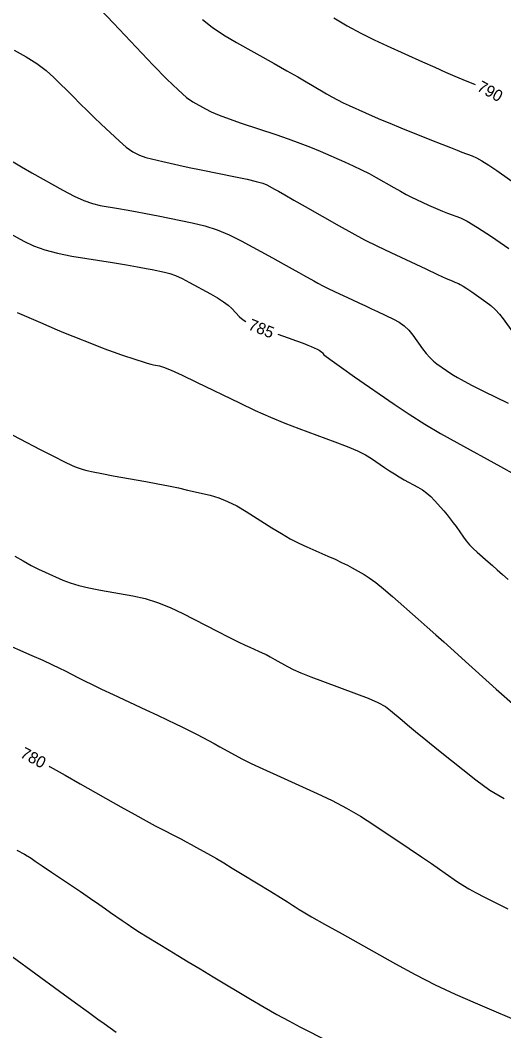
# Model space of a CAD drawing. Extents: x 2082232 to 2083549, y 592624 to 593832.
# Drawn here: x 2083269.6 to 2083299.1, y 592691 to 592752.4 of the extents above; entities that cross this region are included whole.
import ezdxf

# ---------------------------------------------------------------- set-up
doc = ezdxf.new("R2010")
doc.units = 0
doc.layers.add('DT_X_Contour_Major', color=7, linetype='Continuous')
doc.layers.add('DT_X_Contour_Minor', color=7, linetype='Continuous')

msp = doc.modelspace()

# ---------------------------------------------------------------- linework, layer by layer
at = {"layer": 'DT_X_Contour_Major'}
for points in [[(2083288.707, 592752.569), (2083289.534, 592752.092), (2083290.353, 592751.648), (2083291.165, 592751.238), (2083291.969, 592750.861), (2083294.103, 592749.9), (2083294.856, 592749.563), (2083295.516, 592749.272), (2083296.082, 592749.027), (2083296.554, 592748.829), (2083297.307, 592748.519)], [(2083268.422, 592739.788), (2083269.855, 592738.993), (2083270.44, 592738.714), (2083271.123, 592738.471), (2083271.903, 592738.264), (2083272.78, 592738.094), (2083275.247, 592737.69), (2083276.092, 592737.55), (2083276.777, 592737.434), (2083277.301, 592737.341), (2083277.665, 592737.272), (2083278.421, 592737.12), (2083278.729, 592737.038), (2083279.084, 592736.905), (2083279.487, 592736.721), (2083279.938, 592736.487), (2083281.203, 592735.794), (2083281.64, 592735.544), (2083282.002, 592735.311), (2083282.289, 592735.096), (2083282.501, 592734.9), (2083282.967, 592734.399), (2083283.191, 592734.21), (2083283.36, 592734.109)], [(2083285.307, 592733.334), (2083285.937, 592733.116), (2083286.445, 592732.938), (2083286.846, 592732.792), (2083287.141, 592732.679), (2083287.33, 592732.598), (2083287.691, 592732.427), (2083287.813, 592732.365), (2083287.91, 592732.309), (2083287.98, 592732.257), (2083288.025, 592732.21), (2083288.11, 592732.093), (2083288.25, 592731.977), (2083288.609, 592731.715), (2083289.185, 592731.307), (2083289.979, 592730.755), (2083292.387, 592729.087), (2083293.302, 592728.472), (2083294.241, 592727.877), (2083295.203, 592727.302), (2083296.189, 592726.747), (2083298.85, 592725.294), (2083299.734, 592724.812)], [(2083271.389, 592707.075), (2083271.459, 592707.037), (2083272.368, 592706.535), (2083273.288, 592706.017), (2083275.757, 592704.617), (2083276.606, 592704.138), (2083277.304, 592703.75), (2083277.849, 592703.453), (2083278.242, 592703.247), (2083279.088, 592702.821), (2083279.405, 592702.658), (2083279.723, 592702.491), (2083280.041, 592702.32), (2083280.359, 592702.143), (2083281.209, 592701.667), (2083281.569, 592701.461), (2083282.012, 592701.2), (2083282.538, 592700.885), (2083283.146, 592700.516), (2083284.88, 592699.457), (2083285.46, 592699.102), (2083285.901, 592698.83), (2083286.203, 592698.642), (2083286.366, 592698.537), (2083286.613, 592698.368), (2083286.846, 592698.228), (2083287.359, 592697.933), (2083288.152, 592697.485), (2083289.225, 592696.883), (2083292.46, 592695.071), (2083293.673, 592694.412), (2083294.885, 592693.796), (2083296.096, 592693.221), (2083297.307, 592692.688), (2083300.535, 592691.323)]]:
    msp.add_lwpolyline(points, dxfattribs=at)
at = {"layer": 'DT_X_Contour_Minor'}
for points in [[(2083274.489, 592753.099), (2083275.3, 592752.248), (2083277.725, 592749.704), (2083278.558, 592748.849), (2083279.235, 592748.191), (2083279.758, 592747.732), (2083280.127, 592747.469), (2083280.905, 592747.033), (2083281.259, 592746.857), (2083281.738, 592746.656), (2083282.342, 592746.429), (2083283.071, 592746.178), (2083285.181, 592745.474), (2083285.943, 592745.213), (2083286.647, 592744.957), (2083287.291, 592744.707), (2083287.877, 592744.462), (2083289.361, 592743.816), (2083289.898, 592743.575), (2083290.399, 592743.337), (2083290.862, 592743.101), (2083291.287, 592742.867), (2083292.373, 592742.248), (2083292.763, 592742.029), (2083293.121, 592741.836), (2083293.447, 592741.668), (2083293.74, 592741.527), (2083294.477, 592741.183), (2083294.757, 592741.057), (2083295.042, 592740.935), (2083295.332, 592740.818), (2083295.627, 592740.705), (2083296.423, 592740.41), (2083296.831, 592740.21), (2083297.458, 592739.833), (2083298.304, 592739.278), (2083299.368, 592738.546)], [(2083280.715, 592752.477), (2083281.306, 592752.014), (2083282.001, 592751.544), (2083282.802, 592751.069), (2083285.077, 592749.792), (2083285.863, 592749.349), (2083286.515, 592748.979), (2083287.034, 592748.682), (2083287.419, 592748.457), (2083288.266, 592747.953), (2083288.59, 592747.767), (2083288.929, 592747.586), (2083289.281, 592747.41), (2083289.646, 592747.24), (2083290.639, 592746.793), (2083291.053, 592746.611), (2083291.548, 592746.401), (2083292.125, 592746.162), (2083292.784, 592745.895), (2083294.651, 592745.145), (2083295.292, 592744.888), (2083295.816, 592744.681), (2083296.222, 592744.522), (2083296.51, 592744.412), (2083297.121, 592744.186), (2083297.388, 592744.065), (2083297.727, 592743.875), (2083298.14, 592743.615), (2083298.626, 592743.284), (2083300.021, 592742.308)], [(2083269.261, 592750.612), (2083269.992, 592750.211), (2083270.639, 592749.8), (2083271.203, 592749.378), (2083271.682, 592748.947), (2083272.847, 592747.781), (2083273.282, 592747.35), (2083273.712, 592746.929), (2083274.137, 592746.518), (2083274.557, 592746.118), (2083275.671, 592745.066), (2083276.084, 592744.709), (2083276.49, 592744.427), (2083276.889, 592744.22), (2083277.28, 592744.088), (2083278.311, 592743.837), (2083278.748, 592743.735), (2083279.283, 592743.617), (2083279.917, 592743.483), (2083280.65, 592743.333), (2083282.737, 592742.913), (2083283.444, 592742.764), (2083283.997, 592742.63), (2083284.397, 592742.513), (2083284.644, 592742.411), (2083285.099, 592742.163), (2083285.344, 592742.026), (2083285.739, 592741.803), (2083286.284, 592741.494), (2083286.979, 592741.098), (2083289.03, 592739.928), (2083289.804, 592739.497), (2083290.585, 592739.083), (2083291.375, 592738.685), (2083292.173, 592738.304), (2083294.311, 592737.309), (2083295.023, 592736.979), (2083295.555, 592736.735), (2083295.907, 592736.576), (2083296.078, 592736.503), (2083296.296, 592736.422), (2083296.408, 592736.367), (2083296.579, 592736.264), (2083296.81, 592736.113), (2083297.101, 592735.912), (2083297.958, 592735.313), (2083298.265, 592735.08), (2083298.544, 592734.828), (2083298.796, 592734.558), (2083299.02, 592734.27), (2083299.581, 592733.477)], [(2083269.198, 592743.82), (2083269.704, 592743.507), (2083270.345, 592743.14), (2083272.235, 592742.092), (2083272.908, 592741.739), (2083273.509, 592741.468), (2083274.038, 592741.277), (2083274.496, 592741.168), (2083275.62, 592740.983), (2083276.086, 592740.903), (2083276.641, 592740.802), (2083277.285, 592740.678), (2083278.018, 592740.532), (2083280.091, 592740.115), (2083280.861, 592739.929), (2083281.615, 592739.684), (2083282.354, 592739.381), (2083283.078, 592739.018), (2083284.987, 592737.974), (2083285.642, 592737.615), (2083286.176, 592737.321), (2083286.588, 592737.092), (2083286.879, 592736.928), (2083287.492, 592736.578), (2083287.744, 592736.44), (2083288.04, 592736.287), (2083288.379, 592736.12), (2083288.763, 592735.939), (2083289.845, 592735.435), (2083290.245, 592735.249), (2083290.634, 592735.066), (2083291.012, 592734.888), (2083291.379, 592734.715), (2083292.343, 592734.257), (2083292.687, 592734.068), (2083292.997, 592733.844), (2083293.272, 592733.585), (2083293.514, 592733.291), (2083294.112, 592732.46), (2083294.335, 592732.169), (2083294.556, 592731.918), (2083294.775, 592731.708), (2083294.99, 592731.539), (2083295.563, 592731.143), (2083295.781, 592730.996), (2083296.004, 592730.855), (2083296.233, 592730.718), (2083296.467, 592730.586), (2083297.1, 592730.241), (2083297.417, 592730.076), (2083297.894, 592729.84), (2083298.529, 592729.535), (2083299.325, 592729.158)], [(2083269.453, 592734.661), (2083270.862, 592734.046), (2083271.382, 592733.821), (2083271.884, 592733.608), (2083272.37, 592733.406), (2083272.839, 592733.217), (2083274.065, 592732.727), (2083274.514, 592732.551), (2083274.941, 592732.39), (2083275.346, 592732.244), (2083275.729, 592732.113), (2083276.72, 592731.784), (2083277.063, 592731.673), (2083277.348, 592731.587), (2083277.574, 592731.525), (2083277.743, 592731.488), (2083278.116, 592731.421), (2083278.361, 592731.34), (2083278.816, 592731.147), (2083279.482, 592730.842), (2083280.358, 592730.425), (2083282.975, 592729.163), (2083283.936, 592728.711), (2083284.857, 592728.302), (2083285.738, 592727.935), (2083286.58, 592727.612), (2083288.77, 592726.805), (2083289.525, 592726.514), (2083290.15, 592726.248), (2083290.644, 592726.006), (2083291.007, 592725.788), (2083291.799, 592725.239), (2083292.097, 592725.038), (2083292.397, 592724.847), (2083292.699, 592724.666), (2083293.003, 592724.495), (2083293.816, 592724.051), (2083294.108, 592723.875), (2083294.377, 592723.681), (2083294.622, 592723.469), (2083294.843, 592723.239), (2083295.401, 592722.599), (2083295.605, 592722.359), (2083295.798, 592722.12), (2083295.98, 592721.882), (2083296.152, 592721.644), (2083296.596, 592721.011), (2083296.773, 592720.776), (2083296.971, 592720.544), (2083297.191, 592720.317), (2083297.432, 592720.094), (2083298.104, 592719.505), (2083298.369, 592719.271), (2083298.659, 592719.014), (2083298.973, 592718.733), (2083299.312, 592718.427)], [(2083268.346, 592727.632), (2083270.849, 592726.331), (2083271.69, 592725.898), (2083272.336, 592725.574), (2083272.787, 592725.358), (2083273.042, 592725.252), (2083273.463, 592725.112), (2083273.695, 592725.05), (2083274.075, 592724.966), (2083274.603, 592724.863), (2083275.279, 592724.739), (2083277.28, 592724.38), (2083278.001, 592724.247), (2083278.663, 592724.118), (2083279.267, 592723.992), (2083279.812, 592723.869), (2083281.188, 592723.546), (2083281.712, 592723.393), (2083282.254, 592723.178), (2083282.813, 592722.9), (2083283.389, 592722.559), (2083284.95, 592721.567), (2083285.521, 592721.216), (2083286.065, 592720.906), (2083286.582, 592720.637), (2083287.072, 592720.409), (2083288.341, 592719.857), (2083288.791, 592719.657), (2083289.191, 592719.47), (2083289.539, 592719.297), (2083289.836, 592719.137), (2083290.56, 592718.729), (2083290.87, 592718.531), (2083291.26, 592718.243), (2083291.728, 592717.864), (2083292.275, 592717.395), (2083293.838, 592716.024), (2083294.402, 592715.528), (2083294.922, 592715.068), (2083295.399, 592714.644), (2083295.831, 592714.256), (2083296.925, 592713.268), (2083297.337, 592712.897), (2083297.754, 592712.522), (2083298.174, 592712.143), (2083298.599, 592711.762), (2083299.737, 592710.74)], [(2083269.297, 592719.855), (2083269.812, 592719.554), (2083270.294, 592719.288), (2083270.743, 592719.059), (2083271.159, 592718.865), (2083272.225, 592718.396), (2083272.667, 592718.226), (2083273.196, 592718.067), (2083273.809, 592717.919), (2083274.509, 592717.783), (2083276.488, 592717.435), (2083277.235, 592717.27), (2083277.992, 592717.037), (2083278.759, 592716.737), (2083279.536, 592716.368), (2083281.621, 592715.295), (2083282.331, 592714.931), (2083282.896, 592714.647), (2083283.317, 592714.44), (2083283.594, 592714.312), (2083284.138, 592714.075), (2083284.353, 592713.977), (2083284.589, 592713.861), (2083284.845, 592713.726), (2083285.123, 592713.573), (2083285.891, 592713.14), (2083286.24, 592712.962), (2083286.712, 592712.754), (2083287.306, 592712.515), (2083288.023, 592712.246), (2083290.098, 592711.487), (2083290.811, 592711.21), (2083291.395, 592710.948), (2083291.848, 592710.701), (2083292.172, 592710.47), (2083292.862, 592709.873), (2083293.194, 592709.592), (2083293.675, 592709.196), (2083294.304, 592708.686), (2083295.081, 592708.061), (2083297.35, 592706.241), (2083298.206, 592705.617), (2083299.073, 592705.108)], [(2083268.421, 592714.656), (2083270.336, 592713.814), (2083271.002, 592713.518), (2083271.564, 592713.262), (2083272.021, 592713.046), (2083272.375, 592712.869), (2083273.178, 592712.452), (2083273.535, 592712.271), (2083274.005, 592712.043), (2083274.587, 592711.766), (2083275.281, 592711.442), (2083277.283, 592710.513), (2083277.983, 592710.186), (2083278.581, 592709.903), (2083279.078, 592709.663), (2083279.474, 592709.467), (2083280.394, 592709.003), (2083280.74, 592708.826), (2083281.086, 592708.644), (2083281.432, 592708.457), (2083281.778, 592708.265), (2083282.703, 592707.747), (2083283.122, 592707.525), (2083283.684, 592707.249), (2083284.39, 592706.917), (2083285.24, 592706.531), (2083287.698, 592705.429), (2083288.605, 592705), (2083289.483, 592704.538), (2083290.333, 592704.044), (2083291.154, 592703.518), (2083293.304, 592702.073), (2083294.045, 592701.573), (2083294.656, 592701.159), (2083295.136, 592700.83), (2083295.484, 592700.587), (2083296.241, 592700.051), (2083296.555, 592699.842), (2083296.932, 592699.617), (2083297.371, 592699.376), (2083297.873, 592699.119), (2083299.293, 592698.411)], [(2083269.435, 592701.98), (2083269.895, 592701.725), (2083270.053, 592701.637), (2083270.071, 592701.628), (2083270.077, 592701.624), (2083270.084, 592701.621), (2083270.09, 592701.617), (2083270.097, 592701.613), (2083270.114, 592701.604), (2083270.121, 592701.599), (2083270.131, 592701.593), (2083270.142, 592701.585), (2083270.156, 592701.575), (2083270.196, 592701.547), (2083270.292, 592701.482), (2083270.547, 592701.309), (2083270.964, 592701.028), (2083271.54, 592700.638), (2083273.292, 592699.454), (2083273.9, 592699.042), (2083274.41, 592698.695), (2083274.821, 592698.412), (2083275.135, 592698.192), (2083275.841, 592697.694), (2083276.134, 592697.492), (2083276.486, 592697.261), (2083276.896, 592697.001), (2083277.364, 592696.712), (2083278.689, 592695.901), (2083279.23, 592695.572), (2083279.859, 592695.191), (2083280.576, 592694.759), (2083281.382, 592694.275), (2083283.648, 592692.918), (2083284.472, 592692.431), (2083285.245, 592691.989), (2083285.967, 592691.592), (2083286.638, 592691.239), (2083288.36, 592690.358)], [(2083269.144, 592695.503), (2083272.024, 592693.403), (2083273.004, 592692.69), (2083273.783, 592692.124), (2083274.361, 592691.706), (2083274.739, 592691.437), (2083275.478, 592690.914)]]:
    msp.add_lwpolyline(points, dxfattribs=at)

# ---------------------------------------------------------------- texts
at = {"layer": 'DT_X_Contour_Major'}
for s, rotation, p in [('790', 331.603, (2083297.371, 592748.174)), ('785', 338.28412, (2083283.452, 592733.648)), ('780', 331.72166, (2083269.578, 592707.657))]:
    msp.add_text(s, height=0.7, rotation=rotation, dxfattribs=at).set_placement(p)

doc.saveas('drawing.dxf')
